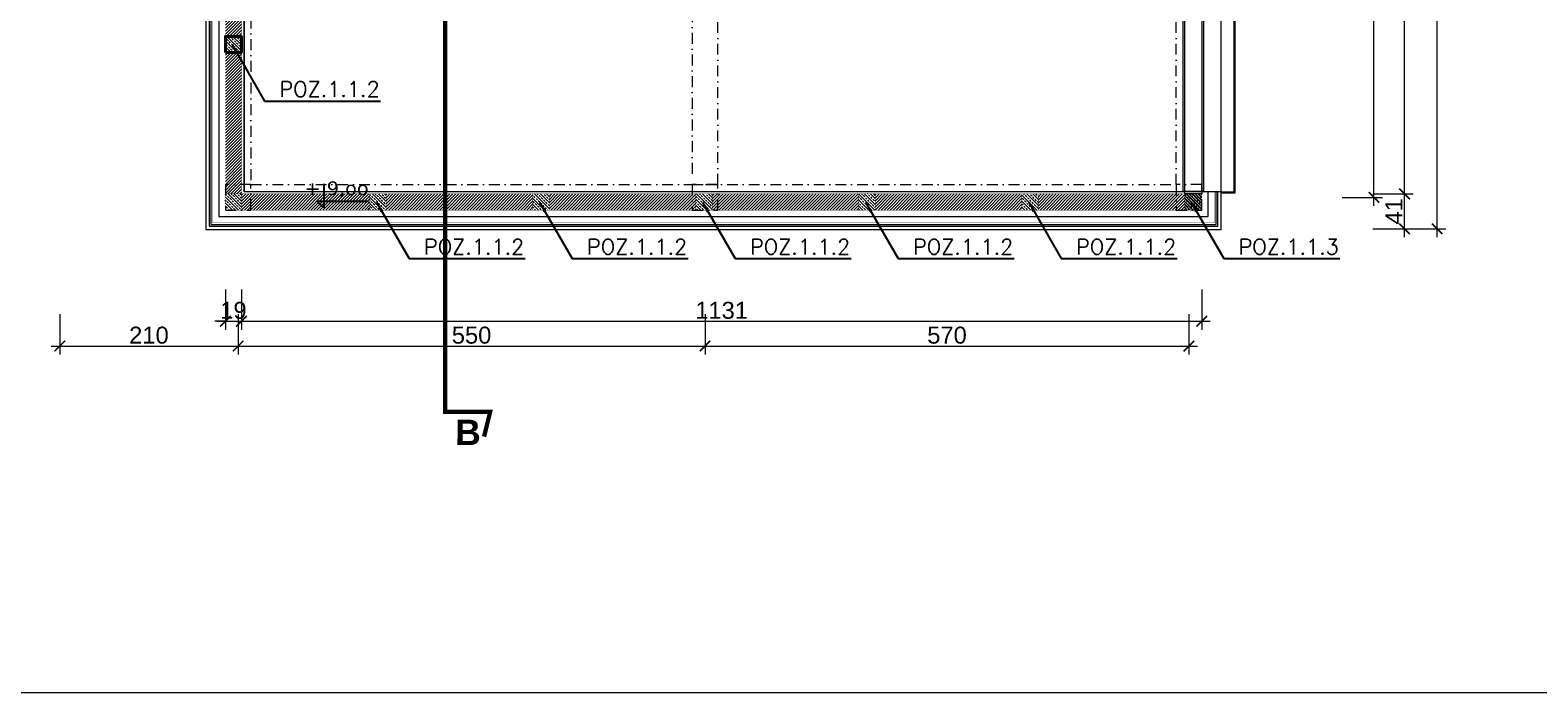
# Model space of a CAD drawing. Extents: x 4615668 to 9294084, y 5325188 to 10688993.
# Tile 565 of 656: x 4647092 to 4648868, y 5337457 to 5338237. Entities that reach past the tile are written whole.
import ezdxf
from ezdxf.lldxf.tags import DXFTag

# ---------------------------------------------------------------- set-up
doc = ezdxf.new("R2010")
doc.units = 0
doc.header["$MEASUREMENT"] = 0
doc.linetypes.add('DASHDOT', pattern=[25.4, 12.7, -6.35, 0, -6.35])
for name, color, linetype in [('_', 7, 'Continuous'), ('DIM', 7, 'Continuous'), ('OPIS', 7, 'Continuous'), ('projekt', 202, 'Continuous'), ('sciany', 1, 'Continuous')]:
    doc.layers.add(name, color=color, linetype=linetype)
for name, color, linetype, lineweight in [('hatch', 253, 'Continuous', 0), ('K-OPISY', 252, 'Continuous', 15), ('K-SCIANY GRUBY', 195, 'Continuous', 40), ('ocieplenie', 214, 'Continuous', 13), ('tynk', 252, 'Continuous', 5), ('Wymiar', 7, 'Continuous', 9)]:
    doc.layers.add(name, color=color, linetype=linetype, lineweight=lineweight)
doc.styles.add('Arial Narrow 20', font='arial.ttf', dxfattribs={"height": 20})
doc.styles.add('ARIAL_CE', font='arial.ttf', dxfattribs={"height": 15})
doc.styles.add('janusz', font='txt', dxfattribs={"height": 10})
doc.styles.add('Simplex', font='simplex.shx')
doc.linetypes.add('BATTING', pattern='A,0.00254,-2.54,[134,ltypeshp.shx,S=2.54,R=0,X=-2.54,Y=0],-5.08,[134,ltypeshp.shx,S=2.54,R=180,X=2.54,Y=0],-2.54', length=10.16254)
tags = doc.linetypes.add('DASH', pattern=[15, 10, -5]).pattern_tags.tags
tags[6:7] = [DXFTag(74, 4), DXFTag(75, 0), DXFTag(340, '0'), DXFTag(46, 0.0), DXFTag(50, 0.0), DXFTag(44, 0.0), DXFTag(45, 0.0)]
tags[4:5] = [DXFTag(74, 4), DXFTag(75, 0), DXFTag(340, '0'), DXFTag(46, 0.0), DXFTag(50, 0.0), DXFTag(44, 0.0), DXFTag(45, 0.0)]
doc.dimstyles.new('1do100 ok', dxfattribs={"dimscale": 0.5, "dimtxt": 12, "dimasz": 25, "dimexe": 20, "dimexo": 0, "dimgap": 5, "dimtad": 1, "dimdec": 0, "dimzin": 9, "dimtxsty": 'Arial Narrow 20', "dimblk": 'ARCHTICK', "dimcen": 3, "dimdle": 20, "dimclrd": 256, "dimclre": 256, "dimclrt": 256, "dimadec": 0, "dimazin": 2, "dimtfac": 1, "dimtdec": 0, "dimtix": 1, "dimtmove": 2, "dimatfit": 3, "dimldrblk": 'NONE', "dimfxl": 0, "dimtvp": 1, "dimtolj": 1, "dimtzin": 0, "dimlwd": 5, "dimlwe": 5, "dimarcsym": 0})
doc.dimstyles.new('1do50', dxfattribs={"dimscale": 5, "dimtxt": 2.5, "dimasz": 2.5, "dimexe": 2.5, "dimexo": 0.5, "dimgap": 1, "dimtad": 1, "dimdec": 1, "dimrnd": 0.5, "dimzin": 12, "dimdsep": 46, "dimtxsty": 'Simplex', "dimblk": 'OBLIQUE', "dimcen": 0.5, "dimdle": 2.5, "dimclrd": 256, "dimclre": 256, "dimclrt": 256, "dimadec": 1, "dimazin": 3, "dimtfac": 1, "dimtdec": 1, "dimtix": 1, "dimtmove": 0, "dimatfit": 3, "dimfxl": 0, "dimtolj": 1, "dimtzin": 0, "dimarcsym": 0})
pattern_1 = [(135, (8218.008, -12032.498), (-3.535533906, -3.535533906), []), (135, (8218.008, -12028.9625), (-3.535533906, -3.535533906), [2.5, -1.25])]
pattern_2 = [(45, (0, 0), (-1.767766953, 1.767766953), [])]

# ---------------------------------------------------------------- blocks, each defined once
blk = doc.blocks.new('_ArchTick')
at = {"color": 0, "linetype": 'ByBlock', "const_width": 0.15}
blk.add_lwpolyline([(-0.5, -0.5), (0.5, 0.5)], dxfattribs=at)
blk = doc.blocks.new('*D185')
at = {"layer": 'Defpoints', "color": 0}
for p in [(4648557, 5338580.4), (4648674.9, 5338580.4), (4648557, 5338040.4)]:
    blk.add_point(p, dxfattribs=at)
at = {"layer": 'Wymiar', "linetype": 'Continuous', "lineweight": 5}
for p, q in [((4648674.9, 5338030.4), (4648674.9, 5338590.4)), ((4648637.4, 5338580.4), (4648684.9, 5338580.4)), ((4648637.4, 5338040.4), (4648684.9, 5338040.4))]:
    blk.add_line(p, q, dxfattribs=at)
at = {"layer": 'Wymiar', "linetype": 'ByBlock', "lineweight": 5, "xscale": 12.5, "yscale": 12.5, "zscale": 12.5}
for p, rotation in [((4648674.9, 5338580.4), 90), ((4648674.9, 5338040.4), 270)]:
    blk.add_blockref('_ArchTick', p, dxfattribs=dict(at, rotation=rotation))
at = {"layer": 'Wymiar', "lineweight": 0, "ltscale": 40, "insert": (4648662.2, 5338310.4), "char_height": 20, "attachment_point": 5, "rotation": 90, "style": 'Arial Narrow 20'}
blk.add_mtext('\\A1;540', dxfattribs=at)
blk = doc.blocks.new('_None')
blk = doc.blocks.new('*D190')
at = {"layer": 'Defpoints', "color": 0}
for p in [(4647337, 5337940.4), (4647887, 5337940.4), (4647887, 5337865.4)]:
    blk.add_point(p, dxfattribs=at)
at = {"layer": 'DIM', "lineweight": 5, "ltscale": 40}
for p, q in [((4647337, 5337902.9), (4647337, 5337855.4)), ((4647887, 5337902.9), (4647887, 5337855.4)), ((4647327, 5337865.4), (4647897, 5337865.4))]:
    blk.add_line(p, q, dxfattribs=at)
at = {"layer": 'DIM', "linetype": 'ByBlock', "lineweight": 5, "xscale": 12.5, "yscale": 12.5, "zscale": 12.5, "rotation": 180}
blk.add_blockref('_ArchTick', (4647337, 5337865.4), dxfattribs=at)
at = {"layer": 'DIM', "linetype": 'ByBlock', "lineweight": 5, "xscale": 12.5, "yscale": 12.5, "zscale": 12.5}
blk.add_blockref('_ArchTick', (4647887, 5337865.4), dxfattribs=at)
at = {"layer": 'DIM', "lineweight": 0, "ltscale": 40, "insert": (4647612, 5337878.1), "char_height": 20, "attachment_point": 5, "style": 'Arial Narrow 20'}
blk.add_mtext('\\A1;550', dxfattribs=at)
blk = doc.blocks.new('*D191')
at = {"layer": 'Defpoints', "color": 0}
for p in [(4647887, 5337940.4), (4648457, 5337940.4), (4648457, 5337865.4)]:
    blk.add_point(p, dxfattribs=at)
at = {"layer": 'DIM', "lineweight": 5, "ltscale": 40}
for p, q in [((4647887, 5337902.9), (4647887, 5337855.4)), ((4648457, 5337902.9), (4648457, 5337855.4)), ((4647877, 5337865.4), (4648467, 5337865.4))]:
    blk.add_line(p, q, dxfattribs=at)
at = {"layer": 'DIM', "linetype": 'ByBlock', "lineweight": 5, "xscale": 12.5, "yscale": 12.5, "zscale": 12.5, "rotation": 180}
blk.add_blockref('_ArchTick', (4647887, 5337865.4), dxfattribs=at)
at = {"layer": 'DIM', "linetype": 'ByBlock', "lineweight": 5, "xscale": 12.5, "yscale": 12.5, "zscale": 12.5}
blk.add_blockref('_ArchTick', (4648457, 5337865.4), dxfattribs=at)
at = {"layer": 'DIM', "lineweight": 0, "ltscale": 40, "insert": (4648172, 5337878.1), "char_height": 20, "attachment_point": 5, "style": 'Arial Narrow 20'}
blk.add_mtext('\\A1;570', dxfattribs=at)
blk = doc.blocks.new('*D194')
at = {"layer": 'Defpoints', "color": 0}
for p in [(4647127, 5338480.4), (4647337, 5338480.4), (4647337, 5337865.4)]:
    blk.add_point(p, dxfattribs=at)
at = {"layer": 'DIM', "lineweight": 5, "ltscale": 40}
for p, q in [((4647127, 5337902.9), (4647127, 5337855.4)), ((4647337, 5337902.9), (4647337, 5337855.4)), ((4647117, 5337865.4), (4647347, 5337865.4))]:
    blk.add_line(p, q, dxfattribs=at)
at = {"layer": 'DIM', "linetype": 'ByBlock', "lineweight": 5, "xscale": 12.5, "yscale": 12.5, "zscale": 12.5, "rotation": 180}
blk.add_blockref('_ArchTick', (4647127, 5337865.4), dxfattribs=at)
at = {"layer": 'DIM', "linetype": 'ByBlock', "lineweight": 5, "xscale": 12.5, "yscale": 12.5, "zscale": 12.5}
blk.add_blockref('_ArchTick', (4647337, 5337865.4), dxfattribs=at)
at = {"layer": 'DIM', "lineweight": 0, "ltscale": 40, "insert": (4647232, 5337878.1), "char_height": 20, "attachment_point": 5, "style": 'Arial Narrow 20'}
blk.add_mtext('\\A1;210', dxfattribs=at)
blk = doc.blocks.new('*D1148')
at = {"layer": 'Defpoints', "color": 0}
for p in [(4648472, 5338044.4), (4648710.9, 5338044.4), (4648494, 5338003.4)]:
    blk.add_point(p, dxfattribs=at)
at = {"layer": 'Wymiar', "linetype": 'Continuous', "lineweight": 5}
for p, q in [((4648673.4, 5338044.4), (4648720.9, 5338044.4)), ((4648710.9, 5337993.4), (4648710.9, 5338054.4)), ((4648673.4, 5338003.4), (4648720.9, 5338003.4))]:
    blk.add_line(p, q, dxfattribs=at)
at = {"layer": 'Wymiar', "linetype": 'ByBlock', "lineweight": 5, "xscale": 12.5, "yscale": 12.5, "zscale": 12.5}
for p, rotation in [((4648710.9, 5338044.4), 90), ((4648710.9, 5338003.4), 270)]:
    blk.add_blockref('_ArchTick', p, dxfattribs=dict(at, rotation=rotation))
at = {"layer": 'Wymiar', "lineweight": 0, "ltscale": 40, "insert": (4648698.4, 5338023.9), "char_height": 20, "attachment_point": 5, "rotation": 90, "style": 'Arial Narrow 20'}
blk.add_mtext('\\A1;41', dxfattribs=at)
blk = doc.blocks.new('*D1149')
at = {"layer": 'Defpoints', "color": 0}
for p in [(4648472, 5339716.4), (4648710.9, 5339716.4), (4648472, 5338044.4)]:
    blk.add_point(p, dxfattribs=at)
at = {"layer": 'Wymiar', "linetype": 'Continuous', "lineweight": 5}
for p, q in [((4648710.9, 5338034.4), (4648710.9, 5339726.4)), ((4648673.4, 5339716.4), (4648720.9, 5339716.4)), ((4648673.4, 5338044.4), (4648720.9, 5338044.4))]:
    blk.add_line(p, q, dxfattribs=at)
at = {"layer": 'Wymiar', "linetype": 'ByBlock', "lineweight": 5, "xscale": 12.5, "yscale": 12.5, "zscale": 12.5}
for p, rotation in [((4648710.9, 5339716.4), 90), ((4648710.9, 5338044.4), 270)]:
    blk.add_blockref('_ArchTick', p, dxfattribs=dict(at, rotation=rotation))
at = {"layer": 'Wymiar', "lineweight": 0, "ltscale": 40, "insert": (4648698.2, 5338880.4), "char_height": 20, "attachment_point": 5, "rotation": 90, "style": 'Arial Narrow 20'}
blk.add_mtext('\\A1;1672', dxfattribs=at)
blk = doc.blocks.new('*D1151')
at = {"layer": 'Defpoints', "color": 0}
for p in [(4648494, 5339757.4), (4648749.4, 5339757.4), (4648494, 5338003.4)]:
    blk.add_point(p, dxfattribs=at)
at = {"layer": 'Wymiar', "linetype": 'Continuous', "lineweight": 5}
for p, q in [((4648749.4, 5337993.4), (4648749.4, 5339767.4)), ((4648711.9, 5339757.4), (4648759.4, 5339757.4)), ((4648711.9, 5338003.4), (4648759.4, 5338003.4))]:
    blk.add_line(p, q, dxfattribs=at)
at = {"layer": 'Wymiar', "linetype": 'ByBlock', "lineweight": 5, "xscale": 12.5, "yscale": 12.5, "zscale": 12.5}
for p, rotation in [((4648749.4, 5339757.4), 90), ((4648749.4, 5338003.4), 270)]:
    blk.add_blockref('_ArchTick', p, dxfattribs=dict(at, rotation=rotation))
at = {"layer": 'Wymiar', "lineweight": 0, "ltscale": 40, "insert": (4648736.7, 5338880.4), "char_height": 20, "attachment_point": 5, "rotation": 90, "style": 'Arial Narrow 20'}
blk.add_mtext('\\A1;1754', dxfattribs=at)
blk = doc.blocks.new('*D1152')
at = {"layer": 'Defpoints', "color": 0}
for p in [(4646891.5, 5338543.4), (4647090, 5338543.4), (4647300, 5338003.4)]:
    blk.add_point(p, dxfattribs=at)
at = {"layer": 'DIM', "lineweight": 5, "ltscale": 40}
for p, q in [((4646891.5, 5337993.4), (4646891.5, 5338553.4)), ((4646929, 5338543.4), (4646881.5, 5338543.4)), ((4646929, 5338003.4), (4646881.5, 5338003.4))]:
    blk.add_line(p, q, dxfattribs=at)
at = {"layer": 'DIM', "linetype": 'ByBlock', "lineweight": 5, "xscale": 12.5, "yscale": 12.5, "zscale": 12.5}
for p, rotation in [((4646891.5, 5338543.4), 90), ((4646891.5, 5338003.4), 270)]:
    blk.add_blockref('_ArchTick', p, dxfattribs=dict(at, rotation=rotation))
at = {"layer": 'DIM', "lineweight": 0, "ltscale": 40, "insert": (4646878.8, 5338273.4), "char_height": 20, "attachment_point": 5, "rotation": 90, "style": 'Arial Narrow 20'}
blk.add_mtext('\\A1;540', dxfattribs=at)
blk = doc.blocks.new('Z$W@#40D3745B')
at = {"layer": '_', "lineweight": 25, "ltscale": 4}
for p, q in [((8.1, 28.4), (8.1, 0)), ((8.1, 0), (0, 8.1)), ((0, 8.1), (60.8, 8.1))]:
    blk.add_line(p, q, dxfattribs=at)
blk = doc.blocks.new('*D4445')
at = {"layer": 'Defpoints', "color": 0}
for p in [(4647322, 5338046.4), (4647341, 5338046.4), (4647341, 5337894.6)]:
    blk.add_point(p, dxfattribs=at)
at = {"layer": 'Wymiar', "linetype": 'Continuous', "lineweight": 5}
for p, q in [((4647322, 5337932.1), (4647322, 5337884.6)), ((4647341, 5337932.1), (4647341, 5337884.6)), ((4647322, 5337894.6), (4647309.5, 5337894.6)), ((4647312, 5337894.6), (4647351, 5337894.6)), ((4647341, 5337894.6), (4647353.5, 5337894.6))]:
    blk.add_line(p, q, dxfattribs=at)
at = {"layer": 'Wymiar', "linetype": 'ByBlock', "lineweight": 5, "xscale": 12.5, "yscale": 12.5, "zscale": 12.5}
blk.add_blockref('_ArchTick', (4647322, 5337894.6), dxfattribs=at)
at = {"layer": 'Wymiar', "linetype": 'ByBlock', "lineweight": 5, "xscale": 12.5, "yscale": 12.5, "zscale": 12.5, "rotation": 180}
blk.add_blockref('_ArchTick', (4647341, 5337894.6), dxfattribs=at)
at = {"layer": 'Wymiar', "lineweight": 0, "ltscale": 40, "insert": (4647331.5, 5337907.3), "char_height": 20, "attachment_point": 5, "style": 'Arial Narrow 20'}
blk.add_mtext('\\A1;19', dxfattribs=at)
blk = doc.blocks.new('*D4446')
at = {"layer": 'Defpoints', "color": 0}
for p in [(4647341, 5338046.4), (4648472, 5338025.4), (4648472, 5337894.6)]:
    blk.add_point(p, dxfattribs=at)
at = {"layer": 'Wymiar', "linetype": 'Continuous', "lineweight": 5}
for p, q in [((4647341, 5337932.1), (4647341, 5337884.6)), ((4648472, 5337932.1), (4648472, 5337884.6)), ((4647331, 5337894.6), (4648482, 5337894.6))]:
    blk.add_line(p, q, dxfattribs=at)
at = {"layer": 'Wymiar', "linetype": 'ByBlock', "lineweight": 5, "xscale": 12.5, "yscale": 12.5, "zscale": 12.5, "rotation": 180}
blk.add_blockref('_ArchTick', (4647341, 5337894.6), dxfattribs=at)
at = {"layer": 'Wymiar', "linetype": 'ByBlock', "lineweight": 5, "xscale": 12.5, "yscale": 12.5, "zscale": 12.5}
blk.add_blockref('_ArchTick', (4648472, 5337894.6), dxfattribs=at)
at = {"layer": 'Wymiar', "lineweight": 0, "ltscale": 40, "insert": (4647906.5, 5337907.3), "char_height": 20, "attachment_point": 5, "style": 'Arial Narrow 20'}
blk.add_mtext('\\A1;1131', dxfattribs=at)
blk = doc.blocks.new('*D4447')
at = {"layer": 'Defpoints', "color": 0}
for p in [(4646928.7, 5338044.4), (4647341, 5338044.4), (4647322, 5338025.4)]:
    blk.add_point(p, dxfattribs=at)
at = {"layer": 'DIM', "lineweight": 5, "ltscale": 40}
for p, q in [((4646928.7, 5338044.4), (4646928.7, 5338056.9)), ((4646966.2, 5338044.4), (4646918.7, 5338044.4)), ((4646928.7, 5338015.4), (4646928.7, 5338054.4)), ((4646966.2, 5338025.4), (4646918.7, 5338025.4)), ((4646928.7, 5338025.4), (4646928.7, 5338012.9))]:
    blk.add_line(p, q, dxfattribs=at)
at = {"layer": 'DIM', "linetype": 'ByBlock', "lineweight": 5, "xscale": 12.5, "yscale": 12.5, "zscale": 12.5}
for p, rotation in [((4646928.7, 5338044.4), 270), ((4646928.7, 5338025.4), 90)]:
    blk.add_blockref('_ArchTick', p, dxfattribs=dict(at, rotation=rotation))
at = {"layer": 'DIM', "lineweight": 0, "ltscale": 40, "insert": (4646916, 5338034.9), "char_height": 20, "attachment_point": 5, "rotation": 90, "style": 'Arial Narrow 20'}
blk.add_mtext('\\A1;19', dxfattribs=at)
blk = doc.blocks.new('*D4448')
at = {"layer": 'Defpoints', "color": 0}
for p in [(4646928.7, 5339716.4), (4647341, 5339716.4), (4647341, 5338044.4)]:
    blk.add_point(p, dxfattribs=at)
at = {"layer": 'DIM', "lineweight": 5, "ltscale": 40}
for p, q in [((4646928.7, 5338034.4), (4646928.7, 5339726.4)), ((4646966.2, 5339716.4), (4646918.7, 5339716.4)), ((4646966.2, 5338044.4), (4646918.7, 5338044.4))]:
    blk.add_line(p, q, dxfattribs=at)
at = {"layer": 'DIM', "linetype": 'ByBlock', "lineweight": 5, "xscale": 12.5, "yscale": 12.5, "zscale": 12.5}
for p, rotation in [((4646928.7, 5339716.4), 90), ((4646928.7, 5338044.4), 270)]:
    blk.add_blockref('_ArchTick', p, dxfattribs=dict(at, rotation=rotation))
at = {"layer": 'DIM', "lineweight": 0, "ltscale": 40, "insert": (4646916, 5338880.4), "char_height": 20, "attachment_point": 5, "rotation": 90, "style": 'Arial Narrow 20'}
blk.add_mtext('\\A1;1672', dxfattribs=at)
blk = doc.blocks.new('*D4453')
at = {"layer": 'Defpoints', "color": 0}
for p in [(4647321.2, 5338565.4), (4646969.2, 5338025.4), (4647321.2, 5338025.4)]:
    blk.add_point(p, dxfattribs=at)
at = {"layer": 'DIM', "lineweight": 5, "ltscale": 40}
for p, q in [((4646969.2, 5338575.4), (4646969.2, 5338015.4)), ((4647006.7, 5338565.4), (4646959.2, 5338565.4)), ((4647006.7, 5338025.4), (4646959.2, 5338025.4))]:
    blk.add_line(p, q, dxfattribs=at)
at = {"layer": 'DIM', "linetype": 'ByBlock', "lineweight": 5, "xscale": 12.5, "yscale": 12.5, "zscale": 12.5}
for p, rotation in [((4646969.2, 5338565.4), 90), ((4646969.2, 5338025.4), 270)]:
    blk.add_blockref('_ArchTick', p, dxfattribs=dict(at, rotation=rotation))
at = {"layer": 'DIM', "lineweight": 0, "ltscale": 40, "insert": (4646956.5, 5338295.4), "char_height": 20, "attachment_point": 5, "rotation": 90, "style": 'Arial Narrow 20'}
blk.add_mtext('\\A1;540', dxfattribs=at)
blk = doc.blocks.new('_Oblique')
at = {"color": 0, "linetype": 'ByBlock', "lineweight": -2}
blk.add_line((-0.5, -0.5), (0.5, 0.5), dxfattribs=at)

msp = doc.modelspace()

# ---------------------------------------------------------------- hatches: boundary and pattern name
at = {"layer": 'hatch', "lineweight": 0, "ltscale": 40, "transparency": 33554687}
h = msp.add_hatch(dxfattribs=at)
h.set_pattern_fill('ANSI31', color=256, scale=20)
h.set_pattern_definition(pattern_2)
h.paths.add_polyline_path([(4647580.984, 5338044.416), (4647340.992, 5338044.416), (4647340.992, 5339705.416), (4647321.992, 5339705.416), (4647321.992, 5338025.416), (4647580.984, 5338025.416), (4647580.984, 5338044.416)], is_closed=False)
h.paths.add_polyline_path([(4647580.984, 5338044.416), (4647340.992, 5338044.416), (4647340.992, 5339530.916), (4647321.992, 5339530.916), (4647321.992, 5338025.416), (4647580.984, 5338025.416), (4647580.984, 5338044.416)], is_closed=False)
h.paths.add_polyline_path([(4647321.992, 5339735.416), (4647321.992, 5338989.916), (4647340.992, 5338989.916), (4647340.992, 5339716.416), (4647446.841, 5339716.416), (4647446.841, 5339735.416), (4647321.992, 5339735.416)], is_closed=False)
h.paths.add_polyline_path([(4647321.992, 5338789.916), (4647340.992, 5338789.916), (4647340.992, 5338840.166), (4647321.992, 5338840.166), (4647321.992, 5338789.916)], is_closed=False)
h.paths.add_polyline_path([(4647340.992, 5339716.416), (4647446.841, 5339716.416), (4647446.841, 5339735.416), (4647321.992, 5339735.416), (4647321.992, 5339195.416), (4647340.992, 5339195.416), (4647340.992, 5339716.416)], is_closed=False, flags=16)
h.paths.add_polyline_path([(4647340.992, 5338970.916), (4647321.992, 5338970.916), (4647321.992, 5338840.166), (4647340.992, 5338840.166), (4647340.992, 5338970.916)], is_closed=False, flags=16)
h = msp.add_hatch(dxfattribs=at)
h.set_pattern_fill('ANSI31', color=256, scale=20)
h.set_pattern_definition(pattern_2)
h.paths.add_polyline_path([(4647340.992, 5338595.416), (4647340.992, 5338770.916), (4647321.992, 5338770.916), (4647321.992, 5338595.416), (4647340.992, 5338595.416)], is_closed=False)
h.paths.add_polyline_path([(4647340.992, 5338409.916), (4647340.992, 5338565.416), (4647321.992, 5338565.416), (4647321.992, 5338409.916), (4647340.992, 5338409.916)], is_closed=False)
h.paths.add_polyline_path([(4647340.992, 5338229.916), (4647340.992, 5338390.916), (4647321.992, 5338390.916), (4647321.992, 5338229.916), (4647340.992, 5338229.916)], is_closed=False)
h.paths.add_polyline_path([(4647340.992, 5338055.416), (4647340.992, 5338210.916), (4647321.992, 5338210.916), (4647321.992, 5338055.416), (4647340.992, 5338055.416)], is_closed=False)
h.paths.add_polyline_path([(4647351.992, 5338044.416), (4647351.992, 5338025.416), (4647492.263, 5338025.416), (4647492.263, 5338044.416), (4647351.992, 5338044.416)], is_closed=False)
h.paths.add_polyline_path([(4647411.267, 5338067.21), (4647495.061, 5338067.179), (4647495.047, 5338030.88), (4647411.253, 5338030.912)], flags=9)
h.paths.add_polyline_path([(4647580.984, 5338044.416), (4647511.263, 5338044.416), (4647511.263, 5338025.416), (4647580.984, 5338025.416), (4647580.984, 5338044.416)], is_closed=False)
h.paths.add_polyline_path([(4647580.984, 5338044.416), (4647580.984, 5338025.416), (4647684.263, 5338025.416), (4647684.263, 5338044.416), (4647580.984, 5338044.416)], is_closed=False)
h.paths.add_polyline_path([(4647703.263, 5338044.416), (4647703.263, 5338025.416), (4647871.992, 5338025.416), (4647871.992, 5338044.416), (4647703.263, 5338044.416)], is_closed=False)
h.paths.add_polyline_path([(4647876.263, 5338025.416), (4647876.263, 5338044.416), (4647871.992, 5338044.416), (4647871.992, 5338025.416), (4647876.263, 5338025.416)], is_closed=False)
h.paths.add_polyline_path([(4647895.263, 5338044.416), (4647895.263, 5338025.416), (4647901.992, 5338025.416), (4647901.992, 5338044.416), (4647895.263, 5338044.416)], is_closed=False)
h.paths.add_polyline_path([(4648068.263, 5338044.416), (4647901.992, 5338044.416), (4647901.992, 5338025.416), (4648068.263, 5338025.416), (4648068.263, 5338044.416)], is_closed=False)
h.paths.add_polyline_path([(4648260.263, 5338044.416), (4648087.263, 5338044.416), (4648087.263, 5338025.416), (4648260.263, 5338025.416), (4648260.263, 5338044.416)], is_closed=False)
h.paths.add_polyline_path([(4648441.992, 5338044.416), (4648279.263, 5338044.416), (4648279.263, 5338025.416), (4648441.992, 5338025.416), (4648441.992, 5338044.416)], is_closed=False)
h.paths.add_polyline_path([(4648441.992, 5338044.416), (4648441.992, 5338025.416), (4648451.969, 5338025.416), (4648451.969, 5338044.416), (4648441.992, 5338044.416)], is_closed=False)
h = msp.add_hatch(dxfattribs=at)
h.set_pattern_fill('ANSI33', color=256, scale=20, angle=90)
h.set_pattern_definition([(135, (8218.008, -12032.498), (-3.535533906, -3.535533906), []), (135, (8218.008, -12028.9625), (-3.535533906, -3.535533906), [2.5, -1.25])])
h.paths.add_polyline_path([(4647321.992, 5338210.916), (4647340.992, 5338210.916), (4647340.992, 5338229.916), (4647321.992, 5338229.916)])
h = msp.add_hatch(dxfattribs=at)
h.set_pattern_fill('ANSI31', color=256, scale=20)
h.set_pattern_definition(pattern_2)
h.paths.add_polyline_path([(4647340.969, 5338025.416), (4647351.992, 5338025.416), (4647351.992, 5338044.416), (4647340.992, 5338044.416), (4647340.992, 5338055.416), (4647321.992, 5338055.416), (4647321.992, 5338044.416), (4647340.969, 5338044.416), (4647340.969, 5338025.416)], is_closed=False)
h = msp.add_hatch(dxfattribs=at)
h.set_pattern_fill('ANSI33', color=256, scale=20, angle=90)
h.set_pattern_definition(pattern_1)
h.paths.add_polyline_path([(4647321.969, 5338025.416), (4647340.969, 5338025.416), (4647340.969, 5338044.416), (4647321.969, 5338044.416)])
h = msp.add_hatch(dxfattribs=at)
h.set_pattern_fill('ANSI33', color=256, scale=20, angle=90)
h.set_pattern_definition(pattern_1)
h.paths.add_polyline_path([(4647492.263, 5338025.416), (4647511.263, 5338025.416), (4647511.263, 5338044.416), (4647492.263, 5338044.416)])
h = msp.add_hatch(dxfattribs=at)
h.set_pattern_fill('ANSI33', color=256, scale=20, angle=90)
h.set_pattern_definition(pattern_1)
h.paths.add_polyline_path([(4647684.263, 5338025.416), (4647703.263, 5338025.416), (4647703.263, 5338044.416), (4647684.263, 5338044.416)])
h = msp.add_hatch(dxfattribs=at)
h.set_pattern_fill('ANSI33', color=256, scale=20, angle=90)
h.set_pattern_definition(pattern_1)
h.paths.add_polyline_path([(4647876.263, 5338025.416), (4647895.263, 5338025.416), (4647895.263, 5338044.416), (4647876.263, 5338044.416)])
h = msp.add_hatch(dxfattribs=at)
h.set_pattern_fill('ANSI33', color=256, scale=20, angle=90)
h.set_pattern_definition(pattern_1)
h.paths.add_polyline_path([(4648068.263, 5338025.416), (4648087.263, 5338025.416), (4648087.263, 5338044.416), (4648068.263, 5338044.416)])
h = msp.add_hatch(dxfattribs=at)
h.set_pattern_fill('ANSI33', color=256, scale=20, angle=90)
h.set_pattern_definition(pattern_1)
h.paths.add_polyline_path([(4648260.263, 5338025.416), (4648279.263, 5338025.416), (4648279.263, 5338044.416), (4648260.263, 5338044.416)])
h = msp.add_hatch(dxfattribs=at)
h.set_pattern_fill('ANSI33', color=256, scale=20, angle=90)
h.set_pattern_definition(pattern_1)
h.paths.add_polyline_path([(4648451.969, 5338025.416), (4648471.969, 5338025.416), (4648471.969, 5338044.416), (4648451.969, 5338044.416)])
h = msp.add_hatch(dxfattribs=at)
h.set_pattern_fill('ANSI33', color=256, scale=20, angle=90)
h.set_pattern_definition([(135, (9337.804, -10616.5546), (-3.535533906, -3.535533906), []), (135, (9337.804, -10613.019), (-3.535533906, -3.535533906), [2.5, -1.25])])
h.paths.add_polyline_path([(4648451.992, 5338025.416), (4648471.992, 5338025.416), (4648471.992, 5338044.416), (4648451.992, 5338044.416)])
h = msp.add_hatch(dxfattribs=at)
h.set_pattern_fill('ANSI33', color=256, scale=20, angle=90)
h.set_pattern_definition([(135, (9337.804, -10617.02), (-3.535533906, -3.535533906), []), (135, (9337.804, -10613.4843), (-3.535533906, -3.535533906), [2.5, -1.25])])
h.paths.add_polyline_path([(4648452.992, 5338025.951), (4648471.992, 5338025.951), (4648471.992, 5338044.951), (4648452.992, 5338044.951)])

# ---------------------------------------------------------------- linework, layer by layer
at = {"lineweight": 0, "ltscale": 40}
msp.add_line((4648494.991, 5338046.406), (4648509.991, 5338046.406), dxfattribs=at)
for points in [[(4648494.992, 5339713.416), (4648494.992, 5339758.416), (4647298.992, 5339758.416), (4647298.992, 5338002.416), (4648494.992, 5338002.416), (4648494.992, 5338047.416)], [(4648494.992, 5339713.416), (4647343.992, 5339713.416), (4647343.992, 5338047.416), (4648494.991, 5338047.416)]]:
    msp.add_lwpolyline(points, dxfattribs=at)
for points in [[(4648473.992, 5338047.416), (4648449.992, 5338047.416), (4648449.992, 5339713.416), (4648473.992, 5339713.416)], [(4648494.991, 5339715.421), (4648510.991, 5339715.416), (4648510.991, 5338045.406), (4648494.991, 5338045.411)], [(4648494.991, 5339714.416), (4648509.991, 5339714.416), (4648509.991, 5338046.406), (4648494.991, 5338046.406)]]:
    msp.add_lwpolyline(points, close=True, dxfattribs=at)
at = {"linetype": 'DASHDOT', "lineweight": 0}
for points in [[(4647351.992, 5338055.416), (4648441.992, 5338055.416), (4648441.992, 5339705.416), (4647351.992, 5339705.416)], [(4647871.992, 5338055.416), (4647901.992, 5338055.416), (4647901.992, 5338565.416), (4647871.992, 5338565.416)], [(4647321.992, 5338025.416), (4647351.992, 5338025.416), (4647351.992, 5338055.416), (4647321.992, 5338055.416)], [(4647871.992, 5338025.416), (4647901.992, 5338025.416), (4647901.992, 5338055.416), (4647871.992, 5338055.416)]]:
    msp.add_lwpolyline(points, close=True, dxfattribs=at)
msp.add_lwpolyline([(4648471.992, 5338046.416), (4648471.992, 5338055.416), (4648441.992, 5338055.416), (4648441.992, 5338025.416), (4648471.992, 5338025.416), (4648471.992, 5338044.416)], dxfattribs=at)
at = {"layer": 'hatch', "color": 252}
msp.add_lwpolyline([(4646031.587, 5340285.245), (4649851.587, 5340285.245), (4649851.587, 5337457.245), (4646031.587, 5337457.245)], close=True, dxfattribs=at)
at = {"layer": 'hatch', "linetype": 'BATTING', "lineweight": 0, "ltscale": 0.75}
msp.add_lwpolyline([(4648479.492, 5339713.416), (4648479.492, 5339742.916), (4647314.492, 5339742.916), (4647314.492, 5338017.916), (4648479.492, 5338017.916), (4648479.492, 5338047.416)], dxfattribs=at)
at = {"layer": 'K-SCIANY GRUBY'}
msp.add_lwpolyline([(4647321.992, 5338210.916), (4647340.992, 5338210.916), (4647340.992, 5338229.916), (4647321.992, 5338229.916)], close=True, dxfattribs=at)
at = {"layer": 'ocieplenie', "lineweight": 0, "ltscale": 40}
for points, const_width in [([(4648493.992, 5339714.416), (4648493.992, 5339757.416), (4647299.992, 5339757.416), (4647299.992, 5338003.416), (4648493.992, 5338003.416), (4648493.992, 5338046.416)], 0.1), ([(4648486.992, 5339714.416), (4648486.992, 5339750.416), (4647306.992, 5339750.416), (4647306.992, 5338010.416), (4648486.992, 5338010.416), (4648486.992, 5338046.416)], 0.3)]:
    msp.add_lwpolyline(points, dxfattribs=dict(at, const_width=const_width))
for points in [[(4648490.992, 5339714.416), (4648490.992, 5339754.416), (4647302.992, 5339754.416), (4647302.992, 5338006.416), (4648490.992, 5338006.416), (4648490.992, 5338046.416)], [(4648488.992, 5339714.416), (4648488.992, 5339752.416), (4647304.992, 5339752.416), (4647304.992, 5338008.416), (4648488.992, 5338008.416), (4648488.992, 5338046.416)]]:
    msp.add_lwpolyline(points, dxfattribs=at)
at = {"layer": 'projekt', "linetype": 'DASH', "lineweight": 0, "ltscale": 0.5}
msp.add_lwpolyline([(4648471.992, 5338044.416), (4648451.992, 5338044.416), (4648451.992, 5339716.416), (4648471.992, 5339716.416)], close=True, dxfattribs=at)
at = {"layer": 'sciany', "ltscale": 40, "const_width": 0.3}
for points in [[(4648471.992, 5339716.416), (4648471.992, 5339735.416), (4647321.992, 5339735.416), (4647321.992, 5338025.416), (4648471.992, 5338025.416), (4648471.992, 5338044.416)], [(4648471.992, 5339716.416), (4647340.992, 5339716.416), (4647340.992, 5338044.416), (4648471.992, 5338044.416)]]:
    msp.add_lwpolyline(points, dxfattribs=at)
at = {"layer": 'sciany', "linetype": 'DASH', "lineweight": 0, "ltscale": 0.5}
msp.add_lwpolyline([(4648471.992, 5339705.416), (4648471.992, 5338044.416)], dxfattribs=at)
at = {"layer": 'sciany', "ltscale": 40, "const_width": 0.3}
for points in [[(4647321.992, 5338210.916), (4647340.992, 5338210.916), (4647340.992, 5338229.916), (4647321.992, 5338229.916)], [(4647321.969, 5338025.416), (4647340.969, 5338025.416), (4647340.969, 5338044.416), (4647321.969, 5338044.416)], [(4647321.969, 5338025.416), (4647340.969, 5338025.416), (4647340.969, 5338044.416), (4647321.969, 5338044.416)], [(4647492.263, 5338025.416), (4647511.263, 5338025.416), (4647511.263, 5338044.416), (4647492.263, 5338044.416)], [(4647492.263, 5338025.416), (4647511.263, 5338025.416), (4647511.263, 5338044.416), (4647492.263, 5338044.416)], [(4647684.263, 5338025.416), (4647703.263, 5338025.416), (4647703.263, 5338044.416), (4647684.263, 5338044.416)], [(4647684.263, 5338025.416), (4647703.263, 5338025.416), (4647703.263, 5338044.416), (4647684.263, 5338044.416)], [(4647876.263, 5338025.416), (4647895.263, 5338025.416), (4647895.263, 5338044.416), (4647876.263, 5338044.416)], [(4647876.263, 5338025.416), (4647895.263, 5338025.416), (4647895.263, 5338044.416), (4647876.263, 5338044.416)], [(4648068.263, 5338025.416), (4648087.263, 5338025.416), (4648087.263, 5338044.416), (4648068.263, 5338044.416)], [(4648068.263, 5338025.416), (4648087.263, 5338025.416), (4648087.263, 5338044.416), (4648068.263, 5338044.416)], [(4648260.263, 5338025.416), (4648279.263, 5338025.416), (4648279.263, 5338044.416), (4648260.263, 5338044.416)], [(4648260.263, 5338025.416), (4648279.263, 5338025.416), (4648279.263, 5338044.416), (4648260.263, 5338044.416)], [(4648451.969, 5338025.416), (4648471.969, 5338025.416), (4648471.969, 5338044.416), (4648451.969, 5338044.416)]]:
    msp.add_lwpolyline(points, close=True, dxfattribs=at)
at = {"layer": 'sciany', "linetype": 'Continuous', "lineweight": 0, "ltscale": 0.5, "const_width": 0.3}
msp.add_lwpolyline([(4648451.992, 5338025.416), (4648471.992, 5338025.416), (4648471.992, 5338044.416), (4648451.992, 5338044.416)], close=True, dxfattribs=at)
msp.add_lwpolyline([(4648451.992, 5338025.416), (4648471.992, 5338025.416), (4648471.992, 5338044.416), (4648451.992, 5338044.416)], close=True, dxfattribs=at)
at = {"layer": 'tynk', "lineweight": 5, "ltscale": 40, "const_width": 0.1}
msp.add_lwpolyline([(4647342.992, 5338046.416), (4648494.991, 5338046.416), (4648494.991, 5339714.416), (4647342.992, 5339714.416)], close=True, dxfattribs=at)
at = {"layer": 'Wymiar', "linetype": 'DASHDOT', "lineweight": 0, "const_width": 5}
msp.add_lwpolyline([(4647472.857, 5339894.404), (4647498.872, 5339849.998), (4647446.841, 5339849.998), (4647446.841, 5338763.869), (4647580.984, 5338763.869), (4647580.984, 5337787.921), (4647633.915, 5337787.921), (4647626.731, 5337758.836)], dxfattribs=at)

# ---------------------------------------------------------------- block references
at = {"layer": 'sciany', "linetype": 'Continuous'}
msp.add_blockref('Z$W@#40D3745B', (4647429.707, 5338027.908), dxfattribs=at)

# ---------------------------------------------------------------- texts
at = {"layer": '_', "lineweight": 25, "ltscale": 4, "insert": (4647415.264, 5338059.208), "char_height": 16, "width": 225.87846, "attachment_point": 1, "rotation": 359.978522, "style": 'janusz'}
msp.add_mtext('{\\W1.2;\\fTahoma|b0|i0|c238|p34;+ 9,oo }', dxfattribs=at)
at = {"layer": 'K-OPISY', "char_height": 18, "attachment_point": 7, "style": 'Simplex'}
for s, insert in [('{\\C0;POZ.1.1.2}', (4647385.715, 5338158.771)), ('{\\C0;POZ.1.1.2}', (4647556.008, 5337973.271)), ('{\\C0;POZ.1.1.2}', (4647748.008, 5337973.271)), ('{\\C0;POZ.1.1.2}', (4647940.008, 5337973.271)), ('{\\C0;POZ.1.1.2}', (4648132.008, 5337973.271)), ('{\\C0;POZ.1.1.2}', (4648324.008, 5337973.271)), ('{\\C0;POZ.1.1.3}', (4648515.421, 5337973.271))]:
    msp.add_mtext(s, dxfattribs=dict(at, insert=insert))
at = {"layer": 'OPIS', "insert": (4647567.776, 5337763.89), "char_height": 30, "width": 1777.51738, "attachment_point": 5, "rotation": 359.845552, "style": 'ARIAL_CE'}
msp.add_mtext('\\pxi-4,l6.666675,t6.666675;{\\fArial CE|b1|i0|c238|p34;B}', dxfattribs=at)

# ---------------------------------------------------------------- dimensions: what is measured, and where the dimension line sits
at = {"layer": 'DIM', "lineweight": 0, "ltscale": 40}
for base, p1, p2, picture, middle in [((4646928.671, 5339716.416), (4647340.992, 5338044.416), (4647340.992, 5339716.416), '*D4448', (4646915.96, 5338880.416)), ((4646969.249, 5338025.416), (4647321.192, 5338565.416), (4647321.192, 5338025.416), '*D4453', (4646956.537, 5338295.416)), ((4646891.492, 5338543.416), (4647299.992, 5338003.416), (4647089.992, 5338543.416), '*D1152', (4646878.781, 5338273.416)), ((4646928.671, 5338044.416), (4647321.992, 5338025.416), (4647340.992, 5338044.416), '*D4447', (4646915.96, 5338034.916))]:
    dim = msp.add_linear_dim(base=base, p1=p1, p2=p2, angle=90, dimstyle='1do100 ok', override={"dimtxsty": 'Arial Narrow 20', "dimldrblk": 'None'}, dxfattribs=at)
    dim.commit()
    dim.dimension.update_dxf_attribs({"geometry": picture, "text_midpoint": middle})
for base, p1, p2, picture, middle in [((4647336.992, 5337865.393), (4647126.992, 5338480.416), (4647336.992, 5338480.416), '*D194', (4647231.992, 5337878.104)), ((4647886.992, 5337865.393), (4647336.992, 5337940.416), (4647886.992, 5337940.416), '*D190', (4647611.992, 5337878.104)), ((4648456.992, 5337865.393), (4647886.992, 5337940.416), (4648456.992, 5337940.416), '*D191', (4648171.992, 5337878.104))]:
    dim = msp.add_linear_dim(base=base, p1=p1, p2=p2, dimstyle='1do100 ok', dxfattribs=at)
    dim.commit()
    dim.dimension.update_dxf_attribs({"geometry": picture, "text_midpoint": middle})
at = {"layer": 'Wymiar', "color": 31, "linetype": 'Continuous', "lineweight": 0}
for base, p1, p2, picture, middle in [((4648749.374, 5339757.416), (4648493.992, 5338003.416), (4648493.992, 5339757.416), '*D1151', (4648736.662, 5338880.416)), ((4648710.913, 5339716.416), (4648471.992, 5338044.416), (4648471.992, 5339716.416), '*D1149', (4648698.201, 5338880.416)), ((4648674.872, 5338580.416), (4648556.992, 5338040.416), (4648556.992, 5338580.416), '*D185', (4648662.16, 5338310.416)), ((4648710.913, 5338044.416), (4648493.992, 5338003.416), (4648471.992, 5338044.416), '*D1148', (4648698.372, 5338023.916))]:
    dim = msp.add_linear_dim(base=base, p1=p1, p2=p2, angle=90, dimstyle='1do100 ok', override={"dimtxsty": 'Arial Narrow 20', "dimldrblk": 'None'}, dxfattribs=at)
    dim.commit()
    dim.dimension.update_dxf_attribs({"geometry": picture, "text_midpoint": middle})
for base, p1, p2, picture, middle in [((4647340.992, 5337894.565), (4647321.992, 5338046.428), (4647340.992, 5338046.428), '*D4445', (4647331.492, 5337907.276)), ((4648471.992, 5337894.565), (4647340.992, 5338046.428), (4648471.992, 5338025.416), '*D4446', (4647906.492, 5337907.283))]:
    dim = msp.add_linear_dim(base=base, p1=p1, p2=p2, dimstyle='1do100 ok', override={"dimtxsty": 'Arial Narrow 20', "dimldrblk": 'None'}, dxfattribs=at)
    dim.commit()
    dim.dimension.update_dxf_attribs({"geometry": picture, "text_midpoint": middle})

# ---------------------------------------------------------------- leaders
at = {"layer": 'K-OPISY', "annotation_type": 0, "has_hookline": 1, "hookline_direction": 0, "text_width": 119.143}
for points in [[(4647329.883, 5338220.279), (4647368.215, 5338153.771), (4647380.715, 5338153.771)], [(4647500.176, 5338034.779), (4647538.508, 5337968.271), (4647551.008, 5337968.271)], [(4647692.176, 5338034.779), (4647730.508, 5337968.271), (4647743.008, 5337968.271)], [(4647884.176, 5338034.779), (4647922.508, 5337968.271), (4647935.008, 5337968.271)], [(4648076.176, 5338034.779), (4648114.508, 5337968.271), (4648127.008, 5337968.271)], [(4648268.176, 5338034.779), (4648306.508, 5337968.271), (4648319.008, 5337968.271)], [(4648459.589, 5338034.779), (4648497.921, 5337968.271), (4648510.421, 5337968.271)]]:
    msp.add_leader(points, dimstyle='1do50', override={"dimgap": 1, "dimtad": 1}, dxfattribs=at)

doc.saveas('drawing.dxf')
